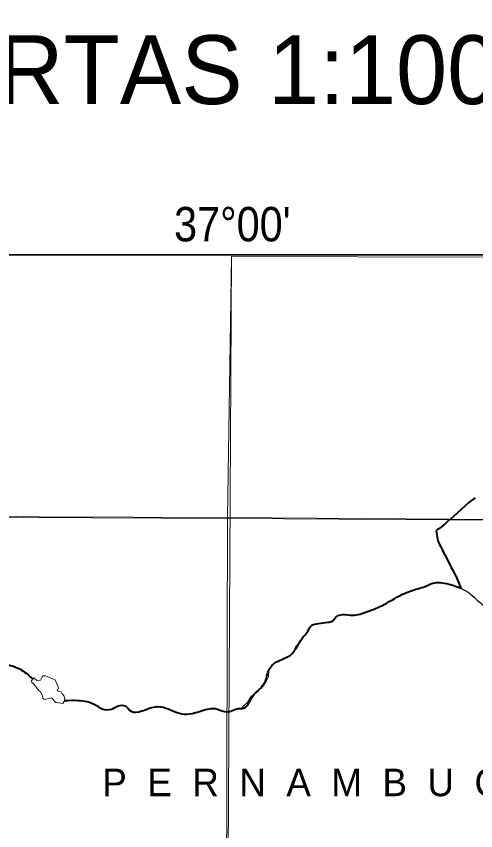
# Model space of a CAD drawing. Extents: x 553962 to 842807, y 8883888 to 9032388.
# Drawn here: x 604530 to 611208, y 8916398 to 8928234 of the extents above; entities that cross this region are included whole.
import ezdxf
from ezdxf.enums import TextEntityAlignment as Align

# ---------------------------------------------------------------- set-up
doc = ezdxf.new("R2010")
doc.units = 0
doc.header["$LTSCALE"] = 200
doc.layers.add('6', color=7, linetype='Continuous', lineweight=13)

msp = doc.modelspace()

# ---------------------------------------------------------------- linework, layer by layer
at = {"layer": '6', "lineweight": 35}
msp.add_lwpolyline([(574695.3, 8924769.6), (626625.7, 8924769.6), (626625.7, 8896026.7), (574695.3, 8896026.7)], close=True, dxfattribs=at)
at = {"layer": '6'}
for points in [[(607657.7, 8924743.3), (607574.2, 8909874.9), (607492.3, 8896026.7)], [(574684.9, 8921064.7), (596639.8, 8920989.8), (607636.3, 8920937.2), (626625.7, 8920820.5)], [(608653.2, 8919135.4), (608627.5, 8919108.1), (608598.7, 8919080.5), (608588.5, 8919064.1), (608579.3, 8919042.5), (608574.7, 8919033.7)], [(608214.8, 8918763.2), (608214.6, 8918763), (608203.2, 8918740.5), (608199.9, 8918729.1), (608198.5, 8918716.4), (608201.2, 8918682.1), (608198.2, 8918648.6), (608196.3, 8918636.7), (608192.6, 8918626.3), (608186.9, 8918613.7), (608176.4, 8918594.3), (608159.6, 8918568.5), (608149.7, 8918555.2), (608130, 8918535), (608091.6, 8918499.7)], [(608068.8, 8918461.3), (608049.2, 8918432.6), (608029, 8918410.6), (608021.3, 8918406.2), (608021.3, 8918406.2), (608015.4, 8918401.8), (608006.1, 8918391.9), (607991.4, 8918380.3), (607954.4, 8918358.8), (607938.1, 8918345.2), (607920.6, 8918312.8), (607912.3, 8918300.6), (607906.8, 8918287.1), (607885.5, 8918256.2), (607882.4, 8918252.9), (607860.3, 8918235.8), (607851.7, 8918227.1), (607824.1, 8918202.7), (607810.2, 8918183.2), (607795.2, 8918160)]]:
    msp.add_lwpolyline(points, dxfattribs=at)
for points in [[(607657.7, 8924743.3), (618663, 8924716.1), (618636, 8920869.6), (607600.8, 8920952.4)], [(607600.8, 8920952.4), (596639.8, 8920989.8), (596608.8, 8909934.4), (607569.8, 8909894.9)], [(604784, 8918621.1), (604829.4, 8918582.7), (604881.8, 8918586.2), (604904.5, 8918633.3), (604918.5, 8918650.8), (604955.1, 8918647.3), (605023.2, 8918621.1), (605094.8, 8918593.2), (605145.5, 8918476.1), (605122.8, 8918430.7), (605183.9, 8918418.4), (605194.4, 8918387), (605225.8, 8918353.8), (605236.3, 8918310.1), (605227.6, 8918275.2), (605204.9, 8918247.2), (605115.8, 8918259.5), (605101.8, 8918261.2), (605044.2, 8918329.3), (605011, 8918325.8), (604949.9, 8918303.1), (604928.9, 8918311.9), (604913.2, 8918322.4), (604908, 8918371.3), (604880, 8918418.4), (604859.1, 8918435.9), (604784, 8918528.5), (604756, 8918553), (604745.5, 8918572.2)]]:
    msp.add_lwpolyline(points, close=True, dxfattribs=at)
at = {"layer": '6', "lineweight": 40}
for points in [[(611201.4, 8921234.4), (611108.7, 8921166), (610832.8, 8920916.1)], [(610827.8, 8920917.6), (610823, 8920914), (610762.1, 8920855.7), (610749.5, 8920841.5), (610740.9, 8920836.9), (610713, 8920816.2), (610698.2, 8920806.3), (610662.6, 8920780.4), (610653.5, 8920774.9), (610648.2, 8920770.6), (610634.6, 8920757.1)], [(610634.6, 8920757.1), (610655.2, 8920612.5), (610665.4, 8920591.1), (610678.2, 8920567.9), (610682, 8920558.9), (610694.4, 8920535.7), (610709.7, 8920504), (610719.3, 8920486.7), (610726, 8920471.9), (610739.4, 8920447.4), (610745.8, 8920433.2), (610758.2, 8920410.6), (610809.7, 8920308.8), (610840.7, 8920249.1), (610850, 8920232.8), (610852.7, 8920225.4), (610867.4, 8920199.1), (610898.1, 8920137.8), (610910.3, 8920115.9), (610916.7, 8920101.6), (610989.7, 8919925.2)]]:
    msp.add_lwpolyline(points, dxfattribs=at)
at = {"layer": '6', "lineweight": 25}
msp.add_lwpolyline([(610989.7, 8919925.2), (611098.4, 8919862.7), (611123, 8919843.5), (611135.6, 8919830.6), (611185.4, 8919791.8), (611226, 8919753.4), (611227.9, 8919750.7), (611254.6, 8919731.6), (611274, 8919715.5), (611334.2, 8919651.6), (611344.9, 8919639.3), (611360, 8919618.6), (611370.7, 8919602.3), (611407.8, 8919535.5), (611413.8, 8919514.2), (611418, 8919503.3), (611429.4, 8919467.6), (611437.3, 8919447.9), (611446.9, 8919416.8), (611465.8, 8919371.6)], dxfattribs=at)
at = {"layer": '6', "lineweight": 40}
for points in [[(605233.4, 8918291.8), (605425.1, 8918291.8), (605556.8, 8918274.6), (605694.1, 8918217.3), (605780, 8918168.6), (605911.6, 8918165.8), (606008.9, 8918211.6), (606114.8, 8918211.6), (606197.8, 8918134.3), (606353.7, 8918138.6), (606551.2, 8918198.7), (606637.1, 8918198.7), (606903.2, 8918104.2), (607195.1, 8918130), (607418.3, 8918172.9), (607555.7, 8918130), (607658.7, 8918138.6), (607753.1, 8918172.9), (607813.2, 8918172.9), (607967.8, 8918353.3), (608139.5, 8918542.3), (608208.1, 8918748.4), (608345.5, 8918868.7), (608508.6, 8918946), (608680.3, 8919186.5), (608766.2, 8919298.2), (608826.3, 8919384.1), (608920.7, 8919409.8), (609058.1, 8919427), (609126.8, 8919444.2), (609186.8, 8919512.9), (609272.7, 8919538.7), (609418.7, 8919530.1), (609633.3, 8919581.6), (609805, 8919650.3), (609950.9, 8919727.6), (610174.2, 8919847.9), (610285.8, 8919890.8), (610500.4, 8919959.5), (610612, 8920002.5), (610715, 8920002.5), (610989.7, 8919925.2)], [(601410.6, 8918334.5), (601480.5, 8918354.8), (601646.5, 8918371.9), (601798.2, 8918400.6), (601906.9, 8918432.1), (602024.2, 8918420.6), (602124.4, 8918386.2), (602247.5, 8918383.4), (602364.8, 8918414.9), (602473.5, 8918412), (602596.6, 8918403.4), (602713.9, 8918400.6), (602825.5, 8918446.4), (602962.9, 8918515.1), (603180.4, 8918558), (603380.7, 8918598.1), (603598.2, 8918666.8), (603804.2, 8918755.6), (603978.8, 8918830), (604145.9, 8918875.8), (604200.3, 8918893), (604251.8, 8918870.1), (604446.4, 8918801.4), (604606.7, 8918732.7), (604769.8, 8918601)]]:
    msp.add_spline(points, degree=3, dxfattribs=at)

# ---------------------------------------------------------------- texts
at = {"layer": '6'}
msp.add_text('ARTICULAÇÃO DAS CARTAS 1:100.000', height=1000, dxfattribs=at).set_placement((601765.5, 8926958.2), align=Align.CENTER)
at = {"layer": '6', "width": 0.9}
msp.add_text("37°00'", height=500, dxfattribs=at).set_placement((607670.1, 8924963.2), align=Align.CENTER)
at = {"layer": '6'}
msp.add_text('P  E  R  N  A  M  B  U  C  O', height=400, dxfattribs=at).set_placement((605780.3, 8916899.9))

doc.saveas('drawing.dxf')
